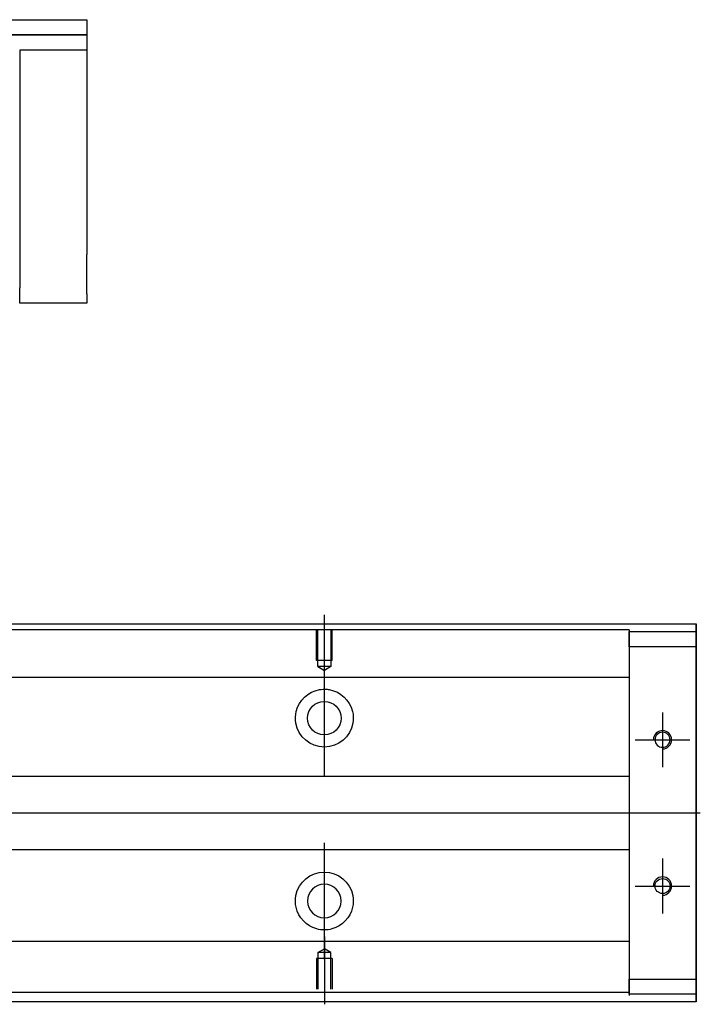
# Model space of a CAD drawing. Header units: millimetres. Extents: x -257 to 3135, y -1556 to 860.
# Tile 264 of 633: x 169 to 280, y -625 to -463. Entities that reach past the tile are written whole.
import ezdxf
from ezdxf.lldxf.tags import DXFTag

# ---------------------------------------------------------------- set-up
doc = ezdxf.new("R2010")
doc.units = ezdxf.units.MM
doc.layers.get('0').update_dxf_attribs({"linetype": 'CONTINUOUS'})
tags = doc.linetypes.add('DASHED', pattern=[25.72, 12.86, -12.86]).pattern_tags.tags
tags[6:7] = [DXFTag(74, 4), DXFTag(75, 0), DXFTag(340, '0'), DXFTag(46, 0.0), DXFTag(50, 0.0), DXFTag(44, 0.0), DXFTag(45, 0.0)]
tags[4:5] = [DXFTag(74, 4), DXFTag(75, 0), DXFTag(340, '0'), DXFTag(46, 0.0), DXFTag(50, 0.0), DXFTag(44, 0.0), DXFTag(45, 0.0)]

msp = doc.modelspace()

# ---------------------------------------------------------------- linework, layer by layer
at = {"linetype": 'Continuous'}
for p, q in [((95.63, -463), (179.58, -463)), ((179.58, -463), (179.58, -465.5)), ((179.58, -465.5), (95.63, -465.5)), ((95.63, -465.5), (179.58, -465.5)), ((168.58, -465.5), (179.58, -465.5)), ((179.58, -465.5), (179.58, -468)), ((179.58, -465.5), (179.58, -465.5)), ((179.58, -468), (168.58, -468)), ((168.58, -468), (168.58, -507)), ((179.58, -468), (179.58, -486)), ((179.58, -492.5), (179.58, -501.5)), ((168.58, -509.5), (168.58, -507)), ((179.58, -508), (179.58, -509.5)), ((179.58, -509.5), (168.58, -509.5)), ((80.83, -562.15), (279.58, -562.15)), ((279.58, -562.65), (279.58, -562.15)), ((279.58, -562.15), (279.58, -562.15)), ((279.58, -562.15), (279.58, -563.15)), ((279.58, -566.71), (279.58, -562.65)), ((279.58, -563.15), (279.58, -623.15)), ((279.58, -563.4), (279.58, -565.9)), ((279.58, -563.4), (279.58, -563.4)), ((279.58, -563.4), (279.58, -563.4)), ((279.58, -563.4), (279.58, -567.21)), ((279.58, -567.21), (279.58, -563.4)), ((279.58, -563.4), (279.58, -567.21)), ((279.58, -565.9), (279.58, -564.4)), ((279.58, -567.21), (279.58, -564.4)), ((279.58, -565.9), (279.58, -620.4)), ((279.58, -620.4), (279.58, -565.9)), ((279.58, -566.71), (279.58, -566.71)), ((279.58, -576.71), (279.58, -566.71)), ((279.58, -576.71), (279.58, -576.71)), ((279.58, -584.71), (279.58, -576.71)), ((279.58, -584.71), (279.58, -584.71)), ((279.58, -600.71), (279.58, -584.71)), ((279.58, -600.71), (279.58, -600.71)), ((279.58, -608.71), (279.58, -600.71)), ((279.58, -608.71), (279.58, -608.71)), ((279.58, -618.71), (279.58, -608.71)), ((279.58, -618.71), (279.58, -618.71)), ((279.58, -623.65), (279.58, -618.71)), ((279.58, -619.08), (279.58, -622.9)), ((279.58, -621.9), (279.58, -619.08)), ((279.58, -619.08), (279.58, -622.9)), ((279.58, -622.9), (279.58, -619.08)), ((279.58, -621.9), (279.58, -620.4)), ((279.58, -620.4), (279.58, -622.9)), ((279.58, -622.9), (279.58, -622.9)), ((279.58, -622.9), (279.58, -622.9)), ((279.58, -623.15), (279.58, -624.15)), ((279.58, -624.15), (64.93, -624.15)), ((279.58, -624.15), (279.58, -623.65)), ((279.58, -624.15), (279.58, -624.15))]:
    msp.add_line(p, q, dxfattribs=at)
for p, q in [((218.58, -571.77), (218.58, -560.64)), ((218.58, -587.12), (218.58, -568.07)), ((274.08, -576.65), (274.08, -585.65)), ((269.58, -581.15), (278.58, -581.15)), ((72.88, -593.15), (280.28, -593.15)), ((218.58, -617.12), (218.58, -598.07)), ((274.08, -600.65), (274.08, -609.65)), ((269.58, -605.15), (278.58, -605.15)), ((218.58, -613.43), (218.58, -624.55))]:
    msp.add_line(p, q)
at = {"linetype": 'DASHED', "ltscale": 0.3}
for p, q in [((268.58, -563.1), (80.58, -563.1)), ((268.58, -563.1), (268.58, -563.4)), ((268.58, -563.4), (268.58, -563.6)), ((268.58, -563.4), (268.58, -565.9)), ((268.58, -565.9), (268.58, -563.4)), ((268.58, -563.4), (279.58, -563.4)), ((268.58, -563.6), (268.58, -564.6)), ((268.58, -564.6), (268.58, -570.93)), ((279.58, -565.9), (268.58, -565.9)), ((268.58, -565.9), (268.58, -620.4)), ((268.58, -570.93), (-31.42, -570.93)), ((268.58, -587.15), (-28.12, -587.15)), ((-28.12, -599.15), (268.58, -599.15)), ((268.58, -614.27), (-31.42, -614.27)), ((217.51, -616.05), (218.58, -615.43)), ((219.66, -616.05), (218.58, -615.43)), ((268.58, -614.27), (268.58, -615.27)), ((268.58, -615.27), (268.58, -621.6)), ((219.88, -617.05), (217.28, -617.05)), ((217.28, -617.05), (217.28, -622.05)), ((217.51, -616.05), (217.51, -622.05)), ((219.66, -616.05), (217.51, -616.05)), ((219.66, -622.05), (219.66, -616.05)), ((219.88, -617.05), (219.88, -622.05)), ((268.58, -620.4), (279.58, -620.4)), ((268.58, -620.4), (268.58, -622.9)), ((268.58, -622.9), (268.58, -620.4)), ((268.58, -621.6), (268.58, -622.6)), ((268.58, -622.6), (-31.42, -622.6)), ((268.58, -622.6), (268.58, -622.9)), ((268.58, -622.9), (268.58, -623.1)), ((279.58, -622.9), (268.58, -622.9))]:
    msp.add_line(p, q, dxfattribs=at)
at = {"linetype": 'DASHED', "ltscale": 0.1}
for p, q in [((217.28, -568.14), (217.28, -563.14)), ((217.51, -569.14), (217.51, -563.14)), ((219.66, -563.14), (219.66, -569.14)), ((219.88, -568.14), (219.88, -563.14)), ((219.88, -568.14), (217.28, -568.14)), ((219.66, -569.14), (217.51, -569.14)), ((217.51, -569.14), (218.58, -569.77)), ((219.66, -569.14), (218.58, -569.77))]:
    msp.add_line(p, q, dxfattribs=at)
at = {"linetype": 'DASHED'}
for p, q in [((268.58, -570.93), (268.58, -571.93)), ((268.58, -571.93), (268.58, -573.47)), ((268.58, -573.47), (268.58, -577.03)), ((268.58, -577.03), (268.58, -578.95)), ((268.58, -578.95), (268.58, -582.65)), ((268.58, -603.65), (268.58, -607.25)), ((268.58, -607.25), (268.58, -609.17)), ((268.58, -609.17), (268.58, -612.73)), ((268.58, -612.73), (268.58, -614.27))]:
    msp.add_line(p, q, dxfattribs=at)
at = {"linetype": 'Continuous'}
for centre, radius in [((218.58, -577.6), 2.75), ((274.08, -605.15), 1.23)]:
    msp.add_circle(centre, radius, dxfattribs=at)
at = {"linetype": 'Continuous', "extrusion": (0, 0, -1)}
for centre, radius in [((-274.08, -581.15), 1.23), ((-218.58, -607.6), 2.75)]:
    msp.add_circle(centre, radius, dxfattribs=at)
for centre, start, end in [((-218.58, -577.6), 13.6191, 80.1049), ((-218.58, -577.6), 99.8951, 166.3809), ((-218.58, -577.6), 189.6765, 350.3235), ((-218.58, -607.6), 10.8558, 169.1442), ((-218.58, -607.6), 285.2319, 347.572), ((-218.58, -607.6), 192.428, 254.7681)]:
    msp.add_arc(centre, 4.75, start, end, dxfattribs=at)
for centre in [(274.08, -581.15), (274.08, -605.15)]:
    msp.add_arc(centre, 1.5, 270, 180)
at = {"linetype": 'Continuous'}
for points, knots in [([(179.58, -486), (179.58, -486), (179.58, -486.02), (179.58, -486.08), (179.58, -486.12), (179.58, -486.24), (179.58, -486.31), (179.58, -486.48), (179.58, -486.58), (179.58, -486.81), (179.58, -486.93), (179.58, -487.19), (179.58, -487.34), (179.58, -487.64), (179.58, -487.8), (179.58, -488.13), (179.58, -488.3), (179.58, -488.65), (179.58, -488.83), (179.58, -489.19), (179.58, -489.37), (179.58, -489.73), (179.58, -489.91), (179.58, -490.26), (179.58, -490.43), (179.58, -490.75), (179.58, -490.91), (179.58, -491.21), (179.58, -491.35), (179.58, -491.61), (179.58, -491.74), (179.58, -491.95), (179.58, -492.05), (179.58, -492.22), (179.58, -492.29), (179.58, -492.39), (179.58, -492.43), (179.58, -492.49), (179.58, -492.5), (179.58, -492.5)], [0, 0, 0, 0, 0.052926, 0.052926, 0.105852, 0.105852, 0.158778, 0.158778, 0.211704, 0.211704, 0.26463, 0.26463, 0.317556, 0.317556, 0.370482, 0.370482, 0.423408, 0.423408, 0.476333, 0.476333, 0.529259, 0.529259, 0.582185, 0.582185, 0.635111, 0.635111, 0.688037, 0.688037, 0.740963, 0.740963, 0.793889, 0.793889, 0.846815, 0.846815, 0.899741, 0.899741, 0.949242, 0.949242, 1, 1, 1, 1]), ([(179.58, -508), (179.58, -508), (179.58, -507.99), (179.58, -507.93), (179.58, -507.88), (179.58, -507.77), (179.58, -507.69), (179.58, -507.52), (179.58, -507.42), (179.58, -507.2), (179.58, -507.08), (179.58, -506.81), (179.58, -506.67), (179.58, -506.36), (179.58, -506.2), (179.58, -505.87), (179.58, -505.7), (179.58, -505.35), (179.58, -505.17), (179.58, -504.81), (179.58, -504.63), (179.58, -504.27), (179.58, -504.1), (179.58, -503.75), (179.58, -503.58), (179.58, -503.25), (179.58, -503.09), (179.58, -502.79), (179.58, -502.65), (179.58, -502.39), (179.58, -502.27), (179.58, -502.05), (179.58, -501.95), (179.58, -501.79), (179.58, -501.72), (179.58, -501.61), (179.58, -501.57), (179.58, -501.52), (179.58, -501.5), (179.58, -501.5)], [0, 0, 0, 0, 0.052926, 0.052926, 0.105852, 0.105852, 0.158778, 0.158778, 0.211704, 0.211704, 0.26463, 0.26463, 0.317556, 0.317556, 0.370482, 0.370482, 0.423408, 0.423408, 0.476333, 0.476333, 0.529259, 0.529259, 0.582185, 0.582185, 0.635111, 0.635111, 0.688037, 0.688037, 0.740963, 0.740963, 0.793889, 0.793889, 0.846815, 0.846815, 0.899741, 0.899741, 0.949242, 0.949242, 1, 1, 1, 1]), ([(279.58, -567.21), (279.58, -567.39), (279.58, -567.57), (279.58, -567.93), (279.58, -568.1), (279.58, -568.44), (279.58, -568.61), (279.58, -568.92), (279.58, -569.08), (279.58, -569.36), (279.58, -569.49), (279.58, -569.73), (279.58, -569.84), (279.58, -570.04), (279.58, -570.12), (279.58, -570.27), (279.58, -570.32), (279.58, -570.41), (279.58, -570.44), (279.58, -570.47), (279.58, -570.46), (279.58, -570.43), (279.58, -570.4), (279.58, -570.31), (279.58, -570.25), (279.58, -570.1), (279.58, -570.01), (279.58, -569.81), (279.58, -569.7), (279.58, -569.45), (279.58, -569.32), (279.58, -569.03), (279.58, -568.88), (279.58, -568.56), (279.58, -568.39), (279.58, -568.22), (279.58, -567.89), (279.58, -567.55), (279.58, -567.21)], [0, 0, 0, 0, 0.052893, 0.052893, 0.105785, 0.105785, 0.158678, 0.158678, 0.211571, 0.211571, 0.264464, 0.264464, 0.317356, 0.317356, 0.370249, 0.370249, 0.423142, 0.423142, 0.476034, 0.476034, 0.528927, 0.528927, 0.58182, 0.58182, 0.634712, 0.634712, 0.687605, 0.687605, 0.740498, 0.740498, 0.793391, 0.793391, 0.846283, 0.846283, 0.899176, 0.899176, 0.899176, 1, 1, 1, 1]), ([(279.58, -567.21), (279.58, -567.39), (279.58, -567.57), (279.58, -567.93), (279.58, -568.1), (279.58, -568.44), (279.58, -568.61), (279.58, -568.92), (279.58, -569.08), (279.58, -569.36), (279.58, -569.49), (279.58, -569.73), (279.58, -569.84), (279.58, -570.04), (279.58, -570.12), (279.58, -570.27), (279.58, -570.32), (279.58, -570.41), (279.58, -570.44), (279.58, -570.47), (279.58, -570.46), (279.58, -570.43), (279.58, -570.4), (279.58, -570.31), (279.58, -570.25), (279.58, -570.1), (279.58, -570.01), (279.58, -569.81), (279.58, -569.7), (279.58, -569.45), (279.58, -569.32), (279.58, -569.03), (279.58, -568.88), (279.58, -568.56), (279.58, -568.39), (279.58, -568.22), (279.58, -567.89), (279.58, -567.55), (279.58, -567.21)], [0, 0, 0, 0, 0.052893, 0.052893, 0.105785, 0.105785, 0.158678, 0.158678, 0.211571, 0.211571, 0.264464, 0.264464, 0.317356, 0.317356, 0.370249, 0.370249, 0.423142, 0.423142, 0.476034, 0.476034, 0.528927, 0.528927, 0.58182, 0.58182, 0.634712, 0.634712, 0.687605, 0.687605, 0.740498, 0.740498, 0.793391, 0.793391, 0.846283, 0.846283, 0.899176, 0.899176, 0.899176, 1, 1, 1, 1]), ([(217.77, -572.92), (218.18, -572.85), (218.61, -572.83), (219.15, -572.88), (219.28, -572.9), (219.4, -572.92)], [0, 0, 0, 0, 0.772987, 0.772987, 1, 1, 1, 1]), ([(219.83, -612.18), (219.43, -612.29), (219, -612.35), (218.16, -612.35), (217.74, -612.29), (217.33, -612.18)], [0, 0, 0, 0, 0.500461, 0.500461, 1, 1, 1, 1]), ([(279.58, -619.08), (279.58, -618.9), (279.58, -618.72), (279.58, -618.37), (279.58, -618.19), (279.58, -617.85), (279.58, -617.69), (279.58, -617.37), (279.58, -617.22), (279.58, -616.94), (279.58, -616.8), (279.58, -616.56), (279.58, -616.45), (279.58, -616.26), (279.58, -616.17), (279.58, -616.03), (279.58, -615.97), (279.58, -615.88), (279.58, -615.86), (279.58, -615.83), (279.58, -615.83), (279.58, -615.86), (279.58, -615.9), (279.58, -615.99), (279.58, -616.05), (279.58, -616.2), (279.58, -616.28), (279.58, -616.48), (279.58, -616.6), (279.58, -616.84), (279.58, -616.98), (279.58, -617.27), (279.58, -617.42), (279.58, -617.74), (279.58, -617.91), (279.58, -618.24), (279.58, -618.4), (279.58, -618.74), (279.58, -618.91), (279.58, -619.08)], [0, 0, 0, 0, 0.052926, 0.052926, 0.105852, 0.105852, 0.158778, 0.158778, 0.211704, 0.211704, 0.26463, 0.26463, 0.317556, 0.317556, 0.370482, 0.370482, 0.423408, 0.423408, 0.476333, 0.476333, 0.529259, 0.529259, 0.582185, 0.582185, 0.635111, 0.635111, 0.688037, 0.688037, 0.740963, 0.740963, 0.793889, 0.793889, 0.846815, 0.846815, 0.899741, 0.899741, 0.949242, 0.949242, 1, 1, 1, 1]), ([(279.58, -615.83), (279.58, -615.83), (279.58, -615.84), (279.58, -615.86), (279.58, -615.9), (279.58, -615.99), (279.58, -616.05), (279.58, -616.2), (279.58, -616.28), (279.58, -616.48), (279.58, -616.6), (279.58, -616.84), (279.58, -616.98), (279.58, -617.27), (279.58, -617.42), (279.58, -617.74), (279.58, -617.91), (279.58, -618.24), (279.58, -618.4), (279.58, -618.74), (279.58, -618.91), (279.58, -619.08)], [0, 0, 0, 0, 0.058411, 0.058411, 0.164275, 0.164275, 0.270139, 0.270139, 0.376003, 0.376003, 0.481867, 0.481867, 0.587731, 0.587731, 0.693595, 0.693595, 0.799459, 0.799459, 0.898473, 0.898473, 1, 1, 1, 1]), ([(279.58, -619.08), (279.58, -618.9), (279.58, -618.72), (279.58, -618.37), (279.58, -618.19), (279.58, -617.85), (279.58, -617.69), (279.58, -617.37), (279.58, -617.22), (279.58, -616.94), (279.58, -616.8), (279.58, -616.56), (279.58, -616.45), (279.58, -616.26), (279.58, -616.17), (279.58, -616.03), (279.58, -615.97), (279.58, -615.88), (279.58, -615.86), (279.58, -615.84)], [0, 0, 0, 0, 0.111112, 0.111112, 0.222224, 0.222224, 0.333337, 0.333337, 0.444449, 0.444449, 0.555561, 0.555561, 0.666673, 0.666673, 0.777785, 0.777785, 0.888898, 0.888898, 1, 1, 1, 1])]:
    msp.add_open_spline(points, degree=3, knots=knots, dxfattribs=at)
for points in [[(213.9, -578.4), (213.79, -577.74), (213.82, -577.07), (213.97, -576.48)], [(223.2, -576.48), (223.34, -577.07), (223.38, -577.74), (223.27, -578.4)], [(213.94, -608.62), (213.81, -608.02), (213.79, -607.35), (213.92, -606.7)], [(223.25, -606.7), (223.37, -607.36), (223.35, -608.02), (223.22, -608.62)]]:
    msp.add_open_spline(points, degree=3, dxfattribs=at)

doc.saveas('drawing.dxf')
